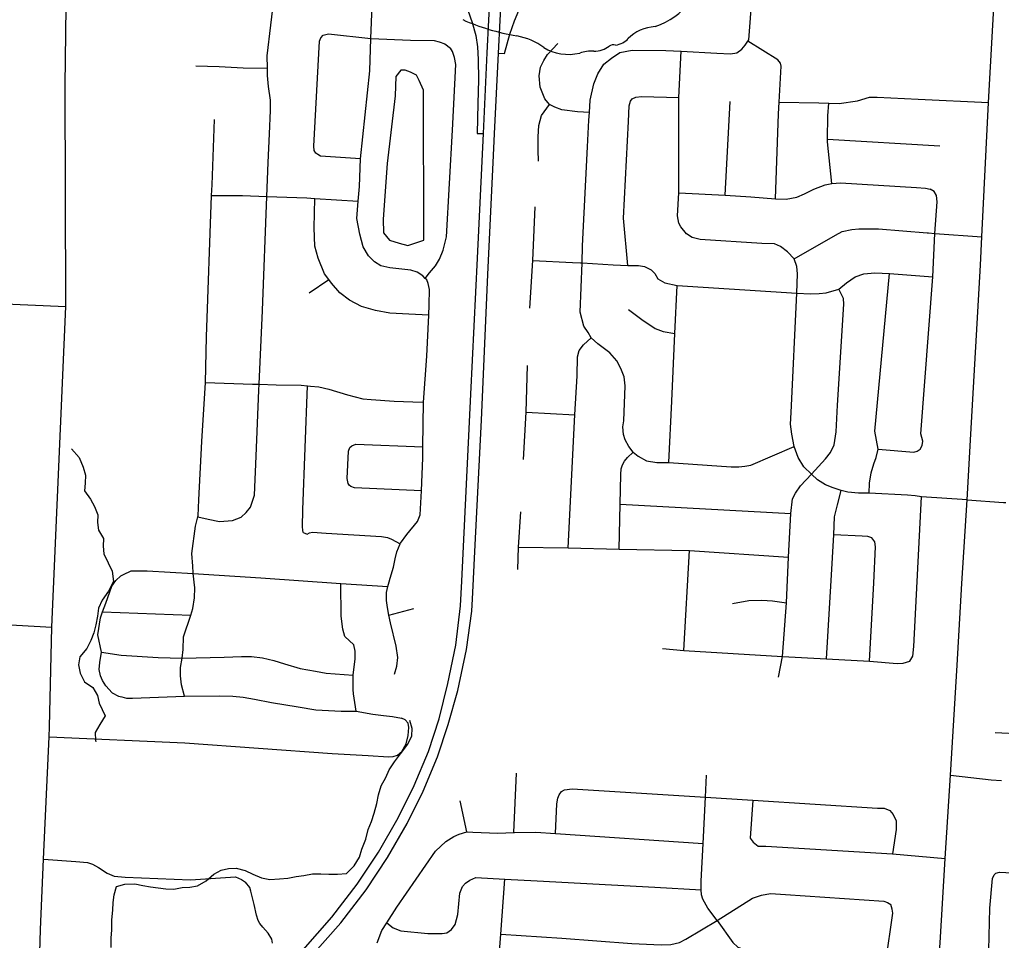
# Model space of a CAD drawing. Extents: x 114843 to 284848, y 317643 to 566895.
# Drawn here: x 206343 to 212954, y 425802 to 432004 of the extents above; entities that cross this region are included whole.
import ezdxf

# ---------------------------------------------------------------- set-up
doc = ezdxf.new("R2010")
doc.units = 0
for name, color, linetype in [('GM_X_City_Street', 7, 'Continuous'), ('GM_X_Interchange_Ramps', 7, 'Continuous'), ('GM_X_Interstate_Route', 7, 'Continuous'), ('GM_X_Minor_Lake', 7, 'Continuous'), ('GM_X_Minor_River', 7, 'Continuous'), ('GM_X_State_Shield', 7, 'Continuous')]:
    doc.layers.add(name, color=color, linetype=linetype)

msp = doc.modelspace()

# ---------------------------------------------------------------- linework, layer by layer
at = {"layer": 'GM_X_City_Street'}
for p, q in [((211093, 430820.5), (211126.9, 431451)), ((211783.7, 431198.9), (212539.5, 431153.4)), ((208293.4, 430164), (208425.4, 430252.7)), ((205911.8, 430105.4), (206654.6, 430070.6)), ((209753.2, 429358.5), (210082.7, 429340.6)), ((212723.4, 428768.5), (212416.8, 428789.1)), ((210387.9, 428740.9), (211536.2, 428676)), ((210815.9, 427753.8), (210853.8, 428427.1)), ((208830.4, 427992.6), (208997.7, 428037.5)), ((206902, 428014.1), (207495.7, 427992.9)), ((209671.2, 426528.1), (209689.9, 426927.3)), ((209354.7, 426533.1), (209309.7, 426741.4))]:
    msp.add_line(p, q, dxfattribs=at)
for points in [[(206462, 425099.3), (206483.4, 425874.8), (206504.9, 426349), (206542.4, 427173.5), (206545.4, 427240.7), (206559.6, 427910.7), (206654.6, 430070.6), (206655.4, 430088.7), (206649, 431560), (206665.8, 432796.5)], [(212420.1, 423795.5), (212423.8, 423852), (212465.9, 424512.9), (212503, 425151.2), (212520.9, 425439.6), (212529.9, 425629.7), (212541.8, 425786.1), (212575.9, 426353.2), (212611.8, 426914.3), (212655.9, 427655.9), (212688.4, 428206.6), (212723.4, 428768.5), (212747.1, 429210.5), (212813.5, 430349.1), (212821.7, 430541), (212867.2, 431445.9), (212909.5, 432208.4), (212922.6, 432466.4)], [(208867.2, 427596), (208883.1, 427648.2), (208890.8, 427706.4), (208878.5, 427784.5), (208839.8, 427940.7), (208830.4, 427992.6), (208821.3, 428042.9), (208813.1, 428091), (208812.9, 428145.1), (208823.3, 428184.4), (208831.8, 428216.1), (208838.5, 428241.4), (208860.3, 428315.7), (208872.1, 428371.9), (208883.9, 428418), (208905.8, 428473.4), (208907.7, 428478.2), (208949.6, 428536.6), (209023.4, 428623), (209041.3, 428667.2), (209048.2, 428829), (209057.8, 429052.1), (209058.7, 429126.3), (209062.3, 429427.1), (209085, 429735.8), (209098.3, 430013.6), (209101.6, 430082.7), (209103.2, 430184.9), (209095, 430227), (209084.9, 430251), (209074.8, 430261), (209058.7, 430277), (209020.6, 430302.9), (208978.4, 430316.8), (208836, 430332.3), (208775.8, 430346.1), (208733.6, 430372), (208693.4, 430412.7), (208657, 430474), (208634.6, 430558.1), (208614.1, 430664.3), (208623.3, 430779.8), (208631.2, 430878.8), (208638.8, 431066.5), (208700.4, 431659.1), (208708.2, 431877), (208726.6, 432320.9)], [(207543.9, 428654.9), (207611.9, 428640), (207688.2, 428624.3), (207776.4, 428630.6), (207834.4, 428652.8), (207868.4, 428683), (207898.3, 428719.2), (207924, 428799.5), (207935, 429062.2), (207953.2, 429507.3), (207955.2, 429547.7), (207979.1, 430044.6), (208008.4, 430812.4), (208017.1, 431041), (208026.3, 431233.5), (208031.7, 431391.8), (208033.4, 431460), (208019, 431552.1), (208012.6, 431626.3), (208011.7, 431676.5), (208010.1, 431758.6), (208059.2, 432175.4)], [(210474.9, 429089.6), (210446.4, 429128.9), (210420.7, 429173.1), (210409.9, 429209.7), (210406, 429260.4), (210410.6, 429301.3), (210421.6, 429536.9), (210414.1, 429597.4), (210392.5, 429654.3), (210364.2, 429706.3), (210318.5, 429760.3), (210236.3, 429818.9), (210192.3, 429860.9), (210171, 429896), (210142.7, 429938.1), (210118.3, 430034.2), (210130.3, 430364.8), (210134.5, 430479.3), (210167.8, 431146.9), (210177.1, 431327.3), (210179.9, 431377.5), (210184.6, 431461.7), (210210.2, 431570), (210236, 431638.3), (210277.8, 431702.6), (210327.7, 431744.8), (210385.7, 431781.1), (210467.8, 431797.4), (210694.4, 431796.3), (210797, 431790.6), (211037.3, 431777.4), (211129.6, 431773.8), (211171.6, 431779.9), (211205.6, 431804.1), (211229.5, 431832.2), (211246.4, 431857.7), (211253.5, 431868.4), (211261.1, 431954.6), (211268.7, 432074.1)], [(208638.8, 431066.5), (208369.8, 431084.3), (208351.6, 431094.3), (208337.6, 431104.3), (208325.5, 431122.3), (208325.4, 431152.3), (208362.5, 431858.1), (208370.4, 431880.1), (208386.4, 431898.2), (208422.4, 431908.4), (208708.2, 431877)], [(208708.2, 431877), (208974.2, 431866.1), (209134.4, 431862.8), (209169, 431854.6), (209206.6, 431840.3), (209243.6, 431811)], [(211431.8, 430796), (211452, 431368), (211456.7, 431448.6), (211470.7, 431690.8), (211466.6, 431710.8), (211448.5, 431732.8), (211246.4, 431857.7)], [(209074.8, 430261), (209102.7, 430299.2), (209142.7, 430345.4), (209169.6, 430389.5), (209194.4, 430449.8), (209218, 430540.2), (209257.2, 431257.9), (209279.4, 431701), (209272.5, 431748.3), (209258.1, 431789.1), (209243.6, 431811)], [(210179.9, 431377.5), (210098.7, 431383.2), (209994.4, 431394.9), (209946.2, 431414.7), (209912, 431432.6), (209879.8, 431470.6), (209847.4, 431548.7), (209841.1, 431624.8), (209850.9, 431683), (209872.7, 431727.2), (209898.6, 431769.4), (209966.5, 431843.8)], [(212416.8, 428789.1), (212374, 428795.9), (212321.1, 428800.6), (212062.8, 428814), (211991.6, 428813.5), (211920.4, 428820.1), (211874.6, 428831), (211820.6, 428848.9), (211770.6, 428869.9), (211716.5, 428903), (211674.5, 428942.4), (211623.3, 428991.8), (211586.3, 429054.6), (211559.3, 429127.6), (211542.5, 429210.8), (211533.8, 429277.8), (211537.3, 429357.2), (211577.3, 430161.3), (211582, 430291), (211576, 430341.7), (211558.7, 430392.4), (211514, 430440.1), (211466.5, 430474.9), (211425.5, 430492.9), (211341.3, 430495.6), (210926.2, 430521.7), (210872.6, 430535.4), (210834.3, 430560.5), (210794.5, 430606.8), (210781.5, 430633.4), (210772.8, 430682.7), (210783, 430836.5), (210782.4, 431479.8), (210797, 431790.6)], [(207529.2, 431692.7), (207687.6, 431687.3), (207848, 431677.8), (208011.7, 431676.5)], [(210439.7, 430347.6), (210410.4, 430666.7), (210443.8, 431318.3), (210447.4, 431422.5), (210457.3, 431454.6), (210467.2, 431470.7)], [(210467.2, 431470.7), (210493.2, 431480.8), (210531.3, 431485), (210782.4, 431479.8)], [(211456.7, 431448.6), (211724.3, 431443.1), (211792.7, 431441.4), (211862.7, 431439.6), (211984.9, 431456.1), (212065, 431480.4), (212117.2, 431480.6), (212393.9, 431467.5), (212867.2, 431445.9)], [(209837.5, 431049.5), (209835.1, 431123.7), (209834.8, 431213.9), (209840.4, 431290.1), (209856.2, 431358.3), (209912, 431432.6)], [(211813.1, 430900.3), (211783.6, 431180.7), (211783.7, 431198.9), (211784.9, 431355.1), (211792.7, 431441.4)], [(207453.7, 427447.3), (207433.4, 427523.8), (207427.1, 427583.8), (207426.7, 427639.9), (207437.1, 427702.9), (207444.5, 427761), (207446.8, 427845.5), (207495.7, 427992.9), (207510.2, 428036.2), (207521.9, 428108.4), (207523.6, 428176.6), (207511.7, 428272.5), (207511.2, 428276.8), (207509, 428322.9), (207502.6, 428407.1), (207527.9, 428591.6), (207543.9, 428654.9), (207545.7, 428661.9), (207549.3, 428770.1), (207569.7, 429161.1), (207594.1, 429560.1), (207600.9, 429866.8), (207636.1, 430819.4), (207638.8, 430891.3), (207655, 431330.3)], [(210783, 430836.5), (211093, 430820.5), (211267.9, 430810.1), (211431.8, 430796), (211503.7, 430795.2), (211575.5, 430808.4), (211628.9, 430831.3), (211690.7, 430861.4), (211768, 430891.5), (211813.1, 430900.3), (211870.8, 430905), (212382.8, 430872), (212442.1, 430868.2), (212474.5, 430861.4)], [(212124.7, 429109.3), (212364.8, 429089.7), (212387.1, 429095.9), (212406.3, 429110.3), (212421.4, 429135.8), (212425.2, 429165.3), (212411.2, 429214.4), (212491.5, 430270.8), (212504.7, 430563.9), (212521.7, 430775.7), (212517.1, 430818), (212501.4, 430846.1), (212474.5, 430861.4)], [(207636.1, 430819.4), (207843.6, 430817.9), (208008.4, 430812.4), (208276.7, 430803.4), (208331.4, 430799.7), (208623.3, 430779.8)], [(209098.3, 430013.6), (208963.6, 430020.1), (208835.2, 430025.6), (208738.9, 430043.3), (208644.6, 430071.1), (208564.2, 430114.8), (208499.9, 430162.7), (208443.5, 430228.7), (208425.4, 430252.7), (208397.1, 430290.7), (208354.5, 430396.8), (208332.2, 430476.9), (208327.6, 430601.1), (208331.4, 430799.7)], [(209779.2, 430059.5), (209799, 430380.3), (209814.7, 430742.7)], [(211558.7, 430392.4), (211836.7, 430552.3), (211881.7, 430576.6), (211946.4, 430589.7), (211994.3, 430594.3), (212126.8, 430594.6), (212453.3, 430567.9)], [(212453.3, 430567.9), (212463.8, 430567), (212504.7, 430563.9), (212821.7, 430541)], [(209799, 430380.3), (210066.8, 430368.8), (210120.3, 430365.4), (210130.3, 430364.8), (210339.5, 430351.7), (210439.7, 430347.6), (210510.2, 430348.1), (210551.1, 430340), (210595, 430317.7), (210620.5, 430292.5), (210640.5, 430257.4), (210688.7, 430231), (210770.6, 430213.3), (211577.3, 430161.3), (211669, 430157.7), (211726.8, 430158.1), (211774.7, 430164.1), (211859.1, 430187.3), (211910.9, 430231.4), (211969.8, 430271.3), (212027.9, 430291.5), (212102, 430297.8), (212199.5, 430292.7), (212491.5, 430270.8)], [(212062.8, 428814), (212066.4, 428882.2), (212077.1, 428950.4), (212093.9, 429012.5), (212110.9, 429055.3), (212124.7, 429109.3), (212102.4, 429231.4), (212199.5, 430292.7)], [(210714.3, 429019.8), (210733.9, 429434.8), (210756, 429888.9), (210770.6, 430213.3)], [(211453.5, 427575.1), (211481.1, 427713.9), (211508, 428076), (211520, 428383.1), (211536.2, 428676), (211547.6, 428775.7), (211567.7, 428814.5), (211601.9, 428863.6), (211674.5, 428942.4), (211769.3, 429045.7), (211803.6, 429087.7), (211827.6, 429139.7), (211841.2, 429227.2), (211850.1, 429406.2), (211892.3, 430086), (211890.6, 430125.5), (211859.1, 430187.3)], [(210443.3, 430050.2), (210534, 429984.6), (210623.2, 429923.2), (210675.5, 429902.4), (210756, 429888.9)], [(210036.3, 428445.6), (210082.7, 429340.6), (210098.3, 429603.6), (210100.2, 429731.9), (210111.1, 429775.7), (210140.4, 429814), (210192.3, 429860.9)], [(209735.1, 429041.2), (209753.2, 429358.5), (209763.1, 429673.7)], [(207594.1, 429560.1), (207911, 429549.2), (207955.2, 429547.7), (208071.4, 429543.8), (208239.8, 429540.4), (208282.1, 429536.4), (208301.9, 429534.6), (208358.1, 429530.8), (208426.3, 429515), (208550.8, 429477.3), (208653.2, 429449.6), (208709.3, 429445.8), (208865.8, 429434.4), (208990.1, 429428.8), (209062.3, 429427.1)], [(208251.9, 428550.1), (208249.8, 428564.1), (208247.7, 428588.2), (208249.2, 428702.4), (208282.1, 429536.4)], [(209048.2, 428829), (208597.5, 428850), (208573.4, 428858), (208561.3, 428868), (208555.2, 428880), (208549.1, 428912), (208558.4, 429096.5), (208566.3, 429120.6), (208580.3, 429132.6), (208606.3, 429144.8), (209058.7, 429126.3)], [(210380, 428435.9), (210387.9, 428740.9), (210392.1, 428938.9), (210393.9, 428977.7), (210403.6, 429004.5), (210416.8, 429028.6), (210436.4, 429053.4), (210474.9, 429089.6)], [(210474.9, 429089.6), (210508.2, 429063.1), (210563.4, 429031.8), (210634, 429021), (210714.3, 429019.8), (211135.4, 428992.3), (211186.2, 428990.7), (211226.8, 428995), (211267.4, 429003.5), (211559.3, 429127.6)], [(211776, 427697.7), (211806.8, 428226.6), (211825.9, 428533.8), (211831.1, 428654.8), (211850.9, 428736.2), (211874.6, 428831)], [(212337.3, 427683.5), (212357.4, 427716.2), (212365.1, 427781.3), (212416.8, 428789.1)], [(212723.4, 428768.5), (212968.3, 428751.1), (212983.9, 428750.4)], [(209697.8, 428300.8), (209702.8, 428449.3), (209717.3, 428689.3)], [(208251.9, 428550.1), (208263.9, 428544.1), (208280, 428538.2), (208296, 428546.3), (208316, 428550.3), (208406.3, 428544.6), (208779.2, 428521.9), (208821.4, 428516), (208847.5, 428504.1), (208905.8, 428473.4)], [(212066.9, 427681.5), (212095.6, 428209.4), (212106.1, 428452.4), (212100.7, 428486.9), (212082.3, 428512.2), (212054.7, 428522.2), (212016.1, 428525), (211825.9, 428533.8)], [(209702.8, 428449.3), (210036.3, 428445.6), (210380, 428435.9), (210853.8, 428427.1), (211520, 428383.1)], [(207024.1, 428257), (207042.1, 428267.1), (207094.1, 428291.3), (207202.4, 428291.7), (207511.7, 428272.5), (207966.4, 428244.4), (208505.9, 428206.6), (208823.3, 428184.4)], [(206966.6, 427468.3), (206923, 427517.2), (206901.1, 427551.5), (206888.1, 427583.8), (206878.9, 427627.1), (206882.5, 427673.3), (206894.8, 427742.3), (206869.3, 427859.5), (206886.9, 427973.9), (206902, 428014.1), (206924.6, 428074.2), (206964.2, 428186.6), (206990.1, 428224.8), (207024.1, 428257)], [(208610.2, 427346.4), (208591.6, 427461.4), (208589.4, 427491.9), (208588.7, 427588.3), (208602.7, 427697.5), (208603.3, 427750.7), (208593.2, 427792.9), (208533.4, 427849.4), (208519.2, 427897.5), (208508.8, 427985.7), (208505.9, 428206.6)], [(211144, 428071.4), (211253.7, 428090.4), (211341.1, 428093.1), (211412.3, 428089.6), (211508, 428076)], [(205693.2, 427959.2), (205797.3, 427953.6), (206068.4, 427938.3), (206321.9, 427924), (206559.6, 427910.7)], [(210671.5, 427767), (210815.9, 427753.8), (211481.1, 427713.9), (211776, 427697.7), (212066.9, 427681.5), (212253.1, 427666.1), (212293.2, 427668.3), (212337.3, 427683.5)], [(206894.8, 427742.3), (207027.7, 427722.6), (207276.7, 427707.6), (207437.1, 427702.9), (207721.3, 427708.9), (207838.3, 427714.6), (207904.2, 427713.2), (207978, 427704.8), (208054.9, 427686.7), (208127.8, 427665.6), (208231.3, 427633.9), (208335.8, 427615), (208406.7, 427602.7), (208588.7, 427588.3)], [(206966.6, 427468.3), (207008.1, 427447), (207030.7, 427441.3), (207063.2, 427433.6), (207103.6, 427432.9), (207453.7, 427447.3), (207687.7, 427449.9), (207779.2, 427446.7), (207848.1, 427440.3), (207925, 427427.1), (208040.2, 427404.3), (208218.5, 427374.1), (208338.9, 427355.5), (208507.9, 427345.7), (208610.2, 427346.4), (208722.4, 427325.6), (208794.3, 427317.3), (208853.4, 427308.8), (208914.5, 427298.5)], [(208827.8, 427038.2), (208859.3, 427041.3), (208888.7, 427048.4), (208918, 427074.2), (208946.2, 427124.6), (208960.5, 427181.8), (208964.1, 427234.9), (208959, 427265.4), (208940.1, 427287.8), (208914.5, 427298.5)], [(206542.4, 427173.5), (207455.7, 427131.8), (208447, 427060), (208690, 427047), (208827.8, 427038.2)], [(212913.1, 427201.6), (213093.6, 427192.1), (213171.9, 427187.5), (213229, 427181.3)], [(211039.1, 425936.2), (210976.6, 426019.6), (210944.3, 426079.6), (210934.2, 426109.6), (210933.3, 426142.1), (210931.8, 426199.8), (210945, 426453.8), (210961.3, 426766), (210969, 426913.8)], [(212611.8, 426914.3), (212885.6, 426883.5), (212953.9, 426879.1)], [(209950.6, 426521.8), (209961.4, 426721.7), (209967.2, 426759.8), (209977.2, 426781.9), (209991.1, 426804), (210013.1, 426816.1), (210063.2, 426822.3), (210961.3, 426766), (211281.4, 426745.9), (212120.7, 426693.3), (212164.8, 426691.4), (212203, 426675.5), (212225.1, 426649.5), (212245.3, 426607.5), (212245.6, 426549.4), (212219.9, 426385.1)], [(211281.4, 426745.9), (211263.4, 426489.7), (211281.6, 426463.7), (211315.8, 426435.8), (211367.9, 426436), (212219.9, 426385.1), (212575.9, 426353.2)], [(208750.2, 425785), (208781.9, 425867.4), (208815.8, 425920.2), (208883.6, 426026.1), (209144.7, 426402), (209212.6, 426468.4), (209266.6, 426500.7), (209302.6, 426516.9), (209354.7, 426533.1)], [(209354.7, 426533.1), (209394.8, 426531.3), (209563.2, 426523.8), (209671.2, 426528.1), (209675.5, 426528.2), (209819.8, 426530.7), (209950.6, 426521.8), (210945, 426453.8)], [(206504.9, 426349), (206721.1, 426333.2), (206799.3, 426325.5), (206833.4, 426315.6), (206873.6, 426291.7), (206931.9, 426253.8), (206980.1, 426233.9), (207054.3, 426228.1), (207493.5, 426209.7), (207796.1, 426228.8), (207836.3, 426210.9), (207864.4, 426194.9)], [(212864.8, 425624.2), (212869.9, 425736.8), (212876.1, 426017.8), (212893.6, 426218.3), (212905.9, 426242.3), (212916, 426254.3)], [(212916, 426254.3), (212942.1, 426262.1), (212984.3, 426259.7), (213196, 426248.1)], [(208046.5, 425782.6), (208042.4, 425810.6), (208016.1, 425850.6), (207981.9, 425890.6), (207959.8, 425916.6), (207949.6, 425936.6), (207937.5, 425970.7), (207923.1, 426042.8), (207900.7, 426132.9), (207892.6, 426157), (207864.4, 426194.9)], [(208815.8, 425920.2), (208858, 425885.7), (208910.2, 425865.8), (209092.8, 425848.5), (209189, 425848.8), (209219.1, 425852.9), (209251, 425875.1), (209276.9, 425909.3), (209294.7, 425975.5), (209308.2, 426119.9), (209326.1, 426164.1), (209346, 426188.2), (209374, 426208.3), (209414.1, 426224.5), (209610.8, 426214.8), (209829.1, 426204), (210621.2, 426160.7), (210933.3, 426142.1)], [(209570.6, 425669.7), (209583.5, 425844.6), (209610.8, 426214.8)], [(209583.5, 425844.6), (209995.1, 425815.6), (210466.3, 425781.1), (210662.8, 425771.8), (210729, 425774), (210787.1, 425788.3), (210829.1, 425810.5), (211039.1, 425936.2), (211279.1, 426086.8), (211339.1, 426107.1), (211399.2, 426117.3), (211499.5, 426111.6), (212161.3, 426065.8), (212187.4, 426055.9), (212209.5, 426043.9)], [(212176.5, 425656.5), (212223.8, 425985.8), (212217.6, 426011.9), (212209.5, 426043.9)], [(211039.1, 425936.2), (211146.3, 425786.8), (211180.2, 425756.4), (211186, 425754.2), (211222.2, 425740), (211765.8, 425699.5), (212176.5, 425656.5), (212429.6, 425630)]]:
    msp.add_lwpolyline(points, dxfattribs=at)
at = {"layer": 'GM_X_Interchange_Ramps'}
for points in [[(208867.8, 432659.6), (208865.8, 432627.8), (208911.5, 432619), (208955.7, 432605), (208991.3, 432590.4), (209025.5, 432572), (209084.7, 432533.4), (209114.6, 432509.3), (209142.6, 432481), (209166.8, 432452.7), (209192.3, 432415.7), (209275.6, 432270.4), (209344.6, 432112.3), (209390, 431985.1), (209414.6, 431897), (209427.4, 431819.9), (209431.5, 431735.9), (209432.2, 431599.1), (209429, 431439), (209424, 431237.4), (209465.8, 431236.1)], [(209568, 431778.5), (209608.1, 431776.5), (209644, 431905.9), (209675.1, 431995.3), (209703.9, 432064.7)]]:
    msp.add_lwpolyline(points, dxfattribs=at)
at = {"layer": 'GM_X_Interstate_Route'}
for points in [[(209409, 428422.1), (209452.5, 429306.6), (209496.2, 430287.3), (209532.5, 431041.5), (209541.5, 431233.8), (209568, 431778.5), (209590, 432219.7), (209603.6, 432555.1)], [(208251.9, 425738.8), (208445.2, 425958), (208615.6, 426180.4), (208760.6, 426396.8), (208892.4, 426626.2), (208999.8, 426844), (209095.6, 427074.8), (209167.7, 427293.2), (209227.3, 427531), (209279.9, 427790.8), (209311.6, 428056.2), (209322, 428221.9), (209381.2, 429481.2), (209426.7, 430397.6), (209465.8, 431236.1), (209492.2, 431780.9), (209514.2, 432222)], [(209392.7, 428103.2), (209395.4, 428145), (209409, 428422.1)], [(206629.6, 423074.1), (206646.9, 423161.6), (206702.1, 423377), (206762.7, 423563.4), (206825.8, 423724.8), (206887.2, 423876.9), (207004.9, 424102.5), (207138.7, 424329.3), (207270.3, 424520.6), (207431, 424726.5), (207622.6, 424947.4), (207968.8, 425326.6), (208312.4, 425701.7), (208505.8, 425920.9), (208676.1, 426143.2), (208821.2, 426359.7), (208953, 426589.1), (209060.3, 426806.9), (209156.1, 427037.7), (209228.2, 427256.1), (209293.7, 427484.2), (209351.5, 427760.6), (209387.3, 428019.6), (209392.7, 428103.2)]]:
    msp.add_lwpolyline(points, dxfattribs=at)
at = {"layer": 'GM_X_Minor_Lake'}
for points in [[(208976.3, 431648.8), (208938.4, 431664.1), (208910.4, 431663.9), (208876.1, 431621)], [(208876.1, 431621), (208871.7, 431490.7), (208818.5, 431033.9), (208791.5, 430659.2), (208793.3, 430567), (208833.2, 430518.8), (208899.3, 430498.6), (208957.4, 430482.4), (209065.6, 430518.2), (209062.2, 431528.3), (209034.3, 431592.5), (209016.4, 431628.6), (208976.3, 431648.8)]]:
    msp.add_lwpolyline(points, dxfattribs=at)
at = {"layer": 'GM_X_Minor_River'}
for points in [[(206691.7, 429112.6), (206743.6, 429054.4), (206771.5, 428990.1), (206787.4, 428936), (206785.3, 428881.8), (206781.2, 428829.7), (206821.2, 428773.5), (206847.1, 428723.3), (206871, 428667.1), (206866.9, 428617), (206874.8, 428564.8), (206908.7, 428508.6), (206906.6, 428456.5), (206910.5, 428406.3), (206940.4, 428344.1), (206966.3, 428287.9), (206976.2, 428219.7), (206942, 428153.6), (206899.9, 428093.5), (206873.8, 428039.4), (206867.7, 427985.3), (206857.6, 427927.2), (206843.5, 427873), (206823.3, 427820.9), (206795.2, 427766.9), (206749.1, 427710.8), (206739, 427656.7), (206750.9, 427602.5), (206780.8, 427542.3), (206836.7, 427506.1), (206866.7, 427451.9), (206878.6, 427399.7), (206918.4, 427313.4), (206884.3, 427255.3), (206852.2, 427201.2), (206854.1, 427149.1), (206856, 427139)], [(206959.4, 425753), (206959.5, 425819.1), (206963.6, 425871.3), (206963.7, 425939.5), (206971.9, 426005.6), (206974, 426057.8), (206980.1, 426107.9), (206996.2, 426164), (207052.3, 426180), (207118.3, 426181.8), (207172.3, 426171.7), (207224.3, 426161.5), (207328.4, 426149.3), (207382.4, 426147.2), (207438.4, 426159.1), (207488.5, 426161), (207540.5, 426168.9), (207598.6, 426202.9), (207650.7, 426246.9), (207700.8, 426274.8), (207750.9, 426286.8), (207800.9, 426288.7), (207860.9, 426272.5), (207912.9, 426248.3), (207972.9, 426224.1), (208028.9, 426212), (208092.9, 426215.8), (208149, 426221.7), (208205, 426231.7), (208257.1, 426239.6), (208315.1, 426249.5), (208371.2, 426249.3), (208425.2, 426247.2), (208483.2, 426247.1), (208543.3, 426253), (208595.4, 426303), (208631.5, 426363.1), (208647.7, 426417.2), (208673.8, 426483.3), (208689.9, 426549.5), (208712.1, 426601.6), (208730.2, 426657.7), (208748.3, 426723.9), (208760.4, 426782), (208778.6, 426842.1), (208808.7, 426898.2), (208830.8, 426950.3), (208866.9, 427004.4), (208907.1, 427058.4), (208957.2, 427124.5), (208983.3, 427178.6), (208987.4, 427228.7), (208971.5, 427282.9)]]:
    msp.add_lwpolyline(points, dxfattribs=at)
at = {"layer": 'GM_X_State_Shield'}
for centre, major_axis, start_param, end_param in [((210445.1, 432297), (461.6, 3.3), 5.101753, 6.440018), ((209978.3, 432935.4), (1332.7, 9.6), 4.195995, 4.488959), ((210643.6, 431755.1), (252.8, 1.8), 1.647645, 2.488433), ((209590.8, 431569.5), (417, 3), 0.823519, 1.323588), ((210321.9, 431947.1), (149.1, 1.1), 4.937069, 5.64225), ((210038.8, 431981.2), (264.6, 1.9), 4.026481, 4.996735), ((210194.4, 431617), (217.4, 1.6), 1.495662, 1.94098), ((210211.6, 431903.4), (141, 1), 4.691044, 5.507374), ((210339.9, 431801.9), (39.7, 0.3), 1.147584, 2.315152)]:
    msp.add_ellipse(centre, major_axis=major_axis, ratio=0.8, start_param=start_param, end_param=end_param, dxfattribs=at)

doc.saveas('drawing.dxf')
